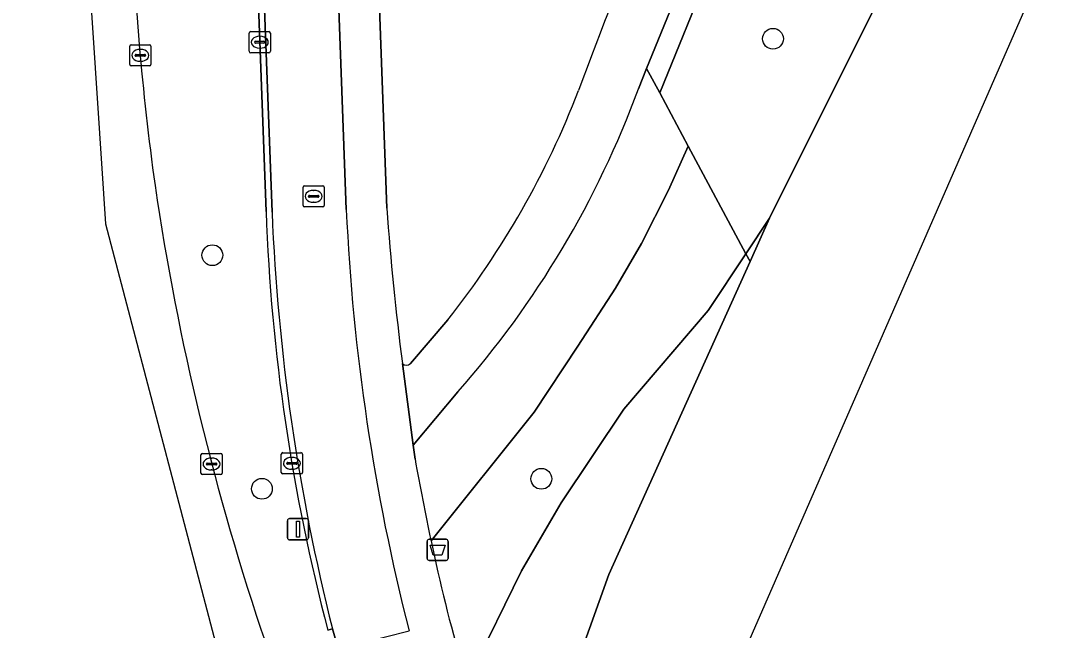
# Model space of a CAD drawing. Extents: x 160663 to 161506, y 382245 to 383291.
# Drawn here: x 161331.18 to 161379.59, y 382276.77 to 382305.49 of the extents above; entities that cross this region are included whole.
import ezdxf

# ---------------------------------------------------------------- set-up
doc = ezdxf.new("R2010")
doc.units = 0
for name, color, linetype in [('IMGEO_Afvalbak', 7, 'Continuous'), ('IMGEO_Berm_groen', 7, 'Continuous'), ('IMGEO_Boom', 7, 'Continuous'), ('IMGEO_Fietspad_gesloten', 7, 'Continuous'), ('IMGEO_Groenvoorziening', 7, 'Continuous'), ('IMGEO_Kolk', 7, 'Continuous'), ('IMGEO_Lichtmast', 7, 'Continuous'), ('IMGEO_Rijbaan_lokaal_gesloten', 7, 'Continuous'), ('IMGEO_Rijbaan_lokaal_open', 7, 'Continuous'), ('IMGEO_Rioolput', 7, 'Continuous'), ('IMGEO_Voetpad_gesloten', 7, 'Continuous'), ('IMGEO_Voetpad_open', 7, 'Continuous'), ('IMGEO_Waterloop', 7, 'Continuous')]:
    doc.layers.add(name, color=color, linetype=linetype)

msp = doc.modelspace()

# ---------------------------------------------------------------- linework, layer by layer
at = {"layer": 'IMGEO_Afvalbak'}
for p, q in [((161350.431, 382281.068), (161351.221, 382281.068)), ((161351.221, 382281.068), (161350.431, 382281.068)), ((161350.331, 382280.168), (161350.331, 382280.968)), ((161350.331, 382280.968), (161350.331, 382280.168)), ((161351.321, 382280.968), (161351.321, 382280.168)), ((161351.321, 382280.168), (161351.321, 382280.968)), ((161351.221, 382280.068), (161350.431, 382280.068)), ((161350.431, 382280.068), (161351.221, 382280.068))]:
    msp.add_line(p, q, dxfattribs=at)
msp.add_lwpolyline([(161350.474, 382280.782), (161351.178, 382280.782), (161351.029, 382280.312), (161350.623, 382280.312), (161350.474, 382280.782)], dxfattribs=at)
for centre, start, end in [((161350.431, 382280.968), 90, 180), ((161350.431, 382280.968), 90, 180), ((161351.221, 382280.968), 0, 90), ((161351.221, 382280.968), 360, 90), ((161350.431, 382280.168), 180, 270), ((161350.431, 382280.168), 180, 270), ((161351.221, 382280.168), 270, 0), ((161351.221, 382280.168), 270, 0)]:
    msp.add_arc(centre, 0.1, start, end, dxfattribs=at)
at = {"layer": 'IMGEO_Berm_groen'}
for points in [[(161342.745, 382296.505), (161339.458, 382385.105)], [(161346.143, 382275.905), (161345.872, 382276.85), (161345.657, 382276.787)]]:
    msp.add_lwpolyline(points, dxfattribs=at)
for centre, radius, start, end in [((161464.173, 382315.296), 127.868, 181.90906, 187.89816), ((161458.111, 382315.472), 121.892, 188.3716, 198.80842), ((161433.114, 382299.777), 90.428, 182.07355, 194.72815)]:
    msp.add_arc(centre, radius, start, end, dxfattribs=at)
at = {"layer": 'IMGEO_Boom'}
for centre in [(161366.618, 382304.635), (161340.217, 382294.441), (161355.709, 382283.914), (161342.552, 382283.443)]:
    msp.add_circle(centre, 0.489, dxfattribs=at)
at = {"layer": 'IMGEO_Fietspad_gesloten'}
for points in [[(161339.691, 382385.147), (161343.028, 382296.475)], [(161346.525, 382296.587), (161343.37, 382382.884)], [(161345.872, 382276.85), (161346.143, 382275.905), (161349.482, 382276.759)]]:
    msp.add_lwpolyline(points, dxfattribs=at)
for centre, radius, start, end in [((161439.336, 382300.413), 96.388, 182.34156, 194.14992), ((161444.589, 382301.077), 98.167, 182.62158, 194.34272)]:
    msp.add_arc(centre, radius, start, end, dxfattribs=at)
at = {"layer": 'IMGEO_Groenvoorziening'}
for points in [[(161345.261, 382383.192), (161348.431, 382296.657)], [(161363.694, 382307.999), (161361.282, 382302.083), (161362.624, 382299.58), (161365.343, 382294.51), (161366.455, 382296.181), (161382.884, 382329.114), (161388.8, 382341.934)], [(161362.757, 382308.35), (161360.669, 382303.227), (161361.282, 382302.083), (161363.694, 382307.999)], [(161350.516, 382280.985), (161355.373, 382287.058), (161357.433, 382290.162), (161359.204, 382292.888), (161360.422, 382294.998), (161361.699, 382297.51), (161362.624, 382299.58), (161361.282, 382302.083), (161360.669, 382303.227), (161360.281, 382302.277)], [(161351.981, 382275.129), (161352.303, 382275.195), (161352.436, 382274.806), (161354.78, 382279.574), (161356.638, 382282.775), (161359.588, 382287.187), (161363.566, 382291.838), (161365.343, 382294.51), (161362.624, 382299.58), (161361.699, 382297.51), (161360.422, 382294.998), (161359.204, 382292.888), (161357.433, 382290.162), (161355.373, 382287.058), (161350.516, 382280.985)], [(161349.543, 382289.344), (161351.303, 382291.394)], [(161351.773, 382288.007), (161349.668, 382285.49), (161349.763, 382284.842)]]:
    msp.add_lwpolyline(points, dxfattribs=at)
for points in [[(161366.455, 382296.181), (161365.343, 382294.51), (161365.538, 382294.147)], [(161365.538, 382294.147), (161365.343, 382294.51), (161363.566, 382291.838), (161359.588, 382287.187), (161356.638, 382282.775), (161354.78, 382279.574), (161352.436, 382274.806), (161354.644, 382267.99), (161355.015, 382267.089), (161355.777, 382270.728), (161358.892, 382279.406)]]:
    msp.add_lwpolyline(points, close=True, dxfattribs=at)
for centre, radius, start, end in [((161508.61, 382247.014), 160.905, 153.35729, 159.94271), ((161318.096, 382317.757), 44.936, 318.5429, 339.849), ((161318.7, 382317.144), 41.545, 321.6974, 338.9145), ((161481.039, 382306.291), 132.957, 184.15544, 187.32314), ((161349.355, 382289.536), 0.269, 225.5609, 314.4391), ((161498.764, 382311.929), 151.444, 190.30347, 191.79028), ((161423.23, 382296.065), 74.261, 191.71609, 196.37481)]:
    msp.add_arc(centre, radius, start, end, dxfattribs=at)
at = {"layer": 'IMGEO_Kolk'}
for p, q in [((161341.949, 382304.047), (161341.949, 382304.899)), ((161342.024, 382304.973), (161342.876, 382304.973)), ((161342.437, 382304.753), (161342.462, 382304.753)), ((161342.95, 382304.899), (161342.95, 382304.047)), ((161336.323, 382303.427), (161336.323, 382304.279)), ((161336.398, 382304.353), (161337.25, 382304.353)), ((161337.324, 382304.279), (161337.324, 382303.427)), ((161342.208, 382304.467), (161342.208, 382304.479)), ((161342.646, 382304.43), (161342.248, 382304.43)), ((161342.251, 382304.516), (161342.649, 382304.516)), ((161342.692, 382304.479), (161342.692, 382304.467)), ((161336.582, 382303.847), (161336.582, 382303.859)), ((161337.02, 382303.81), (161336.622, 382303.81)), ((161336.625, 382303.896), (161337.023, 382303.896)), ((161336.811, 382304.133), (161336.836, 382304.133)), ((161337.066, 382303.859), (161337.066, 382303.847)), ((161342.876, 382303.973), (161342.024, 382303.973)), ((161342.46, 382304.193), (161342.435, 382304.193)), ((161337.25, 382303.353), (161336.398, 382303.353)), ((161336.834, 382303.573), (161336.809, 382303.573)), ((161339.678, 382284.183), (161339.678, 382285.035)), ((161339.753, 382285.109), (161340.605, 382285.109)), ((161340.166, 382284.889), (161340.191, 382284.889)), ((161340.679, 382285.035), (161340.679, 382284.183)), ((161343.462, 382284.218), (161343.462, 382285.07)), ((161343.537, 382285.144), (161344.389, 382285.144)), ((161343.95, 382284.924), (161343.975, 382284.924)), ((161344.463, 382285.07), (161344.463, 382284.218)), ((161339.937, 382284.603), (161339.937, 382284.615)), ((161340.375, 382284.566), (161339.977, 382284.566)), ((161339.98, 382284.652), (161340.378, 382284.652)), ((161340.421, 382284.615), (161340.421, 382284.603)), ((161343.721, 382284.638), (161343.721, 382284.65)), ((161344.159, 382284.601), (161343.761, 382284.601)), ((161343.764, 382284.687), (161344.162, 382284.687)), ((161344.205, 382284.65), (161344.205, 382284.638)), ((161340.605, 382284.109), (161339.753, 382284.109)), ((161340.189, 382284.329), (161340.164, 382284.329)), ((161344.389, 382284.144), (161343.537, 382284.144)), ((161343.973, 382284.364), (161343.948, 382284.364))]:
    msp.add_line(p, q, dxfattribs=at)
for points in [[(161341.949, 382304.047), (161341.949, 382304.899)], [(161342.024, 382304.973), (161342.876, 382304.973)], [(161342.95, 382304.899), (161342.95, 382304.047)], [(161336.323, 382303.427), (161336.323, 382304.279)], [(161336.398, 382304.353), (161337.25, 382304.353)], [(161337.324, 382304.279), (161337.324, 382303.427)], [(161342.876, 382303.973), (161342.024, 382303.973)], [(161337.25, 382303.353), (161336.398, 382303.353)], [(161339.678, 382284.183), (161339.678, 382285.035)], [(161339.753, 382285.109), (161340.605, 382285.109)], [(161340.679, 382285.035), (161340.679, 382284.183)], [(161343.462, 382284.218), (161343.462, 382285.07)], [(161343.537, 382285.144), (161344.389, 382285.144)], [(161344.463, 382285.07), (161344.463, 382284.218)], [(161340.605, 382284.109), (161339.753, 382284.109)], [(161344.389, 382284.144), (161343.537, 382284.144)]]:
    msp.add_lwpolyline(points, dxfattribs=at)
for centre, radius, start, end in [((161342.026, 382304.897), 0.0765, 91.552, 178.448), ((161342.026, 382304.897), 0.0765, 91.552, 178.448), ((161342.874, 382304.897), 0.0765, 1.552, 88.448), ((161342.874, 382304.897), 0.0765, 1.552, 88.448), ((161336.4, 382304.277), 0.0765, 91.552, 178.448), ((161336.4, 382304.277), 0.0765, 91.552, 178.448), ((161337.248, 382304.277), 0.0765, 1.552, 88.448), ((161337.248, 382304.277), 0.0765, 1.552, 88.448), ((161342.248, 382304.476), 0.0403, 85.8775, 175.7526), ((161342.245, 382304.466), 0.0366, 178.938, 274.7102), ((161342.649, 382304.473), 0.043, 264.8664, 352.4533), ((161342.653, 382304.478), 0.0386, 1.7309, 96.639), ((161336.622, 382303.856), 0.0403, 85.8775, 175.7526), ((161336.619, 382303.846), 0.0366, 178.938, 274.7102), ((161337.023, 382303.853), 0.043, 264.8664, 352.4533), ((161337.027, 382303.858), 0.0386, 1.7309, 96.639), ((161342.026, 382304.049), 0.0765, 181.552, 268.448), ((161342.026, 382304.049), 0.0765, 181.552, 268.448), ((161342.874, 382304.049), 0.0765, 271.552, 358.448), ((161342.874, 382304.049), 0.0765, 271.552, 358.448), ((161336.4, 382303.429), 0.0765, 181.552, 268.448), ((161336.4, 382303.429), 0.0765, 181.552, 268.448), ((161337.248, 382303.429), 0.0765, 271.552, 358.448), ((161337.248, 382303.429), 0.0765, 271.552, 358.448), ((161339.755, 382285.033), 0.0765, 91.552, 178.448), ((161339.755, 382285.033), 0.0765, 91.552, 178.448), ((161340.603, 382285.033), 0.0765, 1.552, 88.448), ((161340.603, 382285.033), 0.0765, 1.552, 88.448), ((161343.539, 382285.068), 0.0765, 91.552, 178.448), ((161343.539, 382285.068), 0.0765, 91.552, 178.448), ((161344.387, 382285.068), 0.0765, 1.552, 88.448), ((161344.387, 382285.068), 0.0765, 1.552, 88.448), ((161339.977, 382284.612), 0.0403, 85.8775, 175.7526), ((161339.974, 382284.602), 0.0366, 178.938, 274.7102), ((161340.378, 382284.609), 0.043, 264.8664, 352.4533), ((161340.382, 382284.614), 0.0386, 1.7309, 96.639), ((161343.761, 382284.647), 0.0403, 85.8775, 175.7526), ((161343.758, 382284.637), 0.0366, 178.938, 274.7102), ((161344.162, 382284.644), 0.043, 264.8664, 352.4533), ((161344.166, 382284.649), 0.0386, 1.7309, 96.639), ((161339.755, 382284.185), 0.0765, 181.552, 268.448), ((161339.755, 382284.185), 0.0765, 181.552, 268.448), ((161340.603, 382284.185), 0.0765, 271.552, 358.448), ((161340.603, 382284.185), 0.0765, 271.552, 358.448), ((161343.539, 382284.22), 0.0765, 181.552, 268.448), ((161343.539, 382284.22), 0.0765, 181.552, 268.448), ((161344.387, 382284.22), 0.0765, 271.552, 358.448), ((161344.387, 382284.22), 0.0765, 271.552, 358.448)]:
    msp.add_arc(centre, radius, start, end, dxfattribs=at)
for centre, major_axis, ratio, start_param, end_param in [((161342.436, 382304.473), (-0.387, 0.002), 0.722429, 4.712389, 7.853982), ((161342.461, 382304.473), (-0.39, 0.002), 0.717154, 1.570796, 4.712389), ((161336.81, 382303.853), (-0.387, 0.002), 0.722429, 4.712389, 7.853982), ((161336.835, 382303.853), (-0.39, 0.002), 0.717154, 1.570796, 4.712389), ((161340.165, 382284.609), (-0.387, 0.002), 0.722429, 4.712389, 7.853982), ((161340.19, 382284.609), (-0.39, 0.002), 0.717154, 1.570796, 4.712389), ((161343.949, 382284.644), (-0.387, 0.002), 0.722429, 4.712389, 7.853982), ((161343.974, 382284.644), (-0.39, 0.002), 0.717154, 1.570796, 4.712389)]:
    msp.add_ellipse(centre, major_axis=major_axis, ratio=ratio, start_param=start_param, end_param=end_param, dxfattribs=at)
at = {"layer": 'IMGEO_Lichtmast'}
for p, q in [((161343.852, 382282.039), (161344.642, 382282.039)), ((161344.642, 382282.039), (161343.852, 382282.039)), ((161343.752, 382281.139), (161343.752, 382281.939)), ((161343.752, 382281.939), (161343.752, 382281.139)), ((161344.742, 382281.939), (161344.742, 382281.139)), ((161344.742, 382281.139), (161344.742, 382281.939)), ((161344.642, 382281.039), (161343.852, 382281.039)), ((161343.852, 382281.039), (161344.642, 382281.039))]:
    msp.add_line(p, q, dxfattribs=at)
msp.add_lwpolyline([(161344.172, 382281.914), (161344.322, 382281.914), (161344.322, 382281.164), (161344.172, 382281.164), (161344.172, 382281.914)], dxfattribs=at)
for centre, start, end in [((161343.852, 382281.939), 90, 180), ((161343.852, 382281.939), 90, 180), ((161344.642, 382281.939), 0, 90), ((161344.642, 382281.939), 360, 90), ((161343.852, 382281.139), 180, 270), ((161343.852, 382281.139), 180, 270), ((161344.642, 382281.139), 270, 0), ((161344.642, 382281.139), 270, 0)]:
    msp.add_arc(centre, 0.1, start, end, dxfattribs=at)
at = {"layer": 'IMGEO_Rijbaan_lokaal_gesloten'}
msp.add_lwpolyline([(161336.376, 382311.036), (161333.526, 382388.163), (161331.185, 382388.125), (161333.648, 382319.136), (161335.187, 382295.912), (161340.949, 382273.977)], dxfattribs=at)
for centre, radius, start, end in [((161464.173, 382315.296), 127.868, 181.90906, 187.89816), ((161458.111, 382315.472), 121.892, 188.3716, 198.80842)]:
    msp.add_arc(centre, radius, start, end, dxfattribs=at)
at = {"layer": 'IMGEO_Rijbaan_lokaal_open'}
for points in [[(161339.458, 382385.105), (161342.745, 382296.505)], [(161343.028, 382296.475), (161339.691, 382385.147)], [(161345.657, 382276.787), (161345.872, 382276.85)]]:
    msp.add_lwpolyline(points, dxfattribs=at)
for centre, radius, start, end in [((161433.114, 382299.777), 90.428, 182.07355, 194.72815), ((161439.336, 382300.413), 96.388, 182.34156, 194.14992)]:
    msp.add_arc(centre, radius, start, end, dxfattribs=at)
at = {"layer": 'IMGEO_Rioolput'}
for p, q in [((161344.488, 382296.79), (161344.488, 382297.642)), ((161344.563, 382297.716), (161345.415, 382297.716)), ((161344.976, 382297.496), (161345.001, 382297.496)), ((161345.489, 382297.642), (161345.489, 382296.79)), ((161344.747, 382297.21), (161344.747, 382297.222)), ((161345.185, 382297.173), (161344.787, 382297.173)), ((161344.79, 382297.259), (161345.188, 382297.259)), ((161345.231, 382297.222), (161345.231, 382297.21)), ((161345.415, 382296.716), (161344.563, 382296.716)), ((161344.999, 382296.936), (161344.974, 382296.936))]:
    msp.add_line(p, q, dxfattribs=at)
for points in [[(161344.488, 382296.79), (161344.488, 382297.642)], [(161344.563, 382297.716), (161345.415, 382297.716)], [(161345.489, 382297.642), (161345.489, 382296.79)], [(161345.415, 382296.716), (161344.563, 382296.716)]]:
    msp.add_lwpolyline(points, dxfattribs=at)
for centre, radius, start, end in [((161344.565, 382297.64), 0.0765, 91.552, 178.448), ((161344.565, 382297.64), 0.0765, 91.552, 178.448), ((161345.413, 382297.64), 0.0765, 1.552, 88.448), ((161345.413, 382297.64), 0.0765, 1.552, 88.448), ((161344.787, 382297.219), 0.0403, 85.8775, 175.7526), ((161344.784, 382297.209), 0.0366, 178.938, 274.7102), ((161345.188, 382297.216), 0.043, 264.8664, 352.4533), ((161345.192, 382297.221), 0.0386, 1.7309, 96.639), ((161344.565, 382296.792), 0.0765, 181.552, 268.448), ((161344.565, 382296.792), 0.0765, 181.552, 268.448), ((161345.413, 382296.792), 0.0765, 271.552, 358.448), ((161345.413, 382296.792), 0.0765, 271.552, 358.448)]:
    msp.add_arc(centre, radius, start, end, dxfattribs=at)
for centre, major_axis, ratio, start_param, end_param in [((161344.975, 382297.216), (-0.387, 0.002), 0.722429, 4.712389, 7.853982), ((161345, 382297.216), (-0.39, 0.002), 0.717154, 1.570796, 4.712389)]:
    msp.add_ellipse(centre, major_axis=major_axis, ratio=ratio, start_param=start_param, end_param=end_param, dxfattribs=at)
at = {"layer": 'IMGEO_Voetpad_gesloten'}
for points in [[(161360.281, 382302.277), (161360.669, 382303.227), (161362.757, 382308.35)], [(161351.303, 382291.394), (161349.543, 382289.344)], [(161349.166, 382289.344), (161349.668, 382285.49), (161351.773, 382288.007)]]:
    msp.add_lwpolyline(points, dxfattribs=at)
for centre, radius, start, end in [((161508.61, 382247.014), 160.905, 153.35729, 159.94271), ((161318.096, 382317.757), 44.936, 318.5429, 339.849), ((161318.7, 382317.144), 41.545, 321.6974, 338.9145), ((161349.355, 382289.536), 0.269, 225.5609, 314.4391)]:
    msp.add_arc(centre, radius, start, end, dxfattribs=at)
at = {"layer": 'IMGEO_Voetpad_open'}
for points in [[(161348.431, 382296.657), (161345.261, 382383.192)], [(161343.37, 382382.884), (161346.525, 382296.587)], [(161349.763, 382284.842), (161349.668, 382285.49), (161349.166, 382289.344)]]:
    msp.add_lwpolyline(points, dxfattribs=at)
for centre, radius, start, end in [((161444.589, 382301.077), 98.167, 182.62158, 194.34272), ((161481.039, 382306.291), 132.957, 184.15544, 187.32314), ((161498.764, 382311.929), 151.444, 190.30347, 191.79028), ((161423.23, 382296.065), 74.261, 191.71609, 196.37481)]:
    msp.add_arc(centre, radius, start, end, dxfattribs=at)
at = {"layer": 'IMGEO_Waterloop'}
for points in [[(161348.429, 382256.307), (161351.174, 382251.517), (161354.656, 382245.44), (161360.085, 382263.89), (161404.99, 382366.739), (161406.899, 382394.906), (161401.627, 382424.714), (161380.374, 382474.366), (161361.294, 382518.942), (161347.239, 382575.775), (161355.002, 382598.926), (161372.48, 382611.677), (161397.928, 382621.305)], [(161388.8, 382341.934), (161382.884, 382329.114), (161366.455, 382296.181), (161365.538, 382294.147), (161358.892, 382279.406), (161355.777, 382270.728), (161355.015, 382267.089), (161354.644, 382267.99), (161354.451, 382267.632), (161353.176, 382265.235), (161351.209, 382261.536), (161349.864, 382259.008), (161348.496, 382256.435), (161348.429, 382256.307)]]:
    msp.add_lwpolyline(points, dxfattribs=at)

doc.saveas('drawing.dxf')
